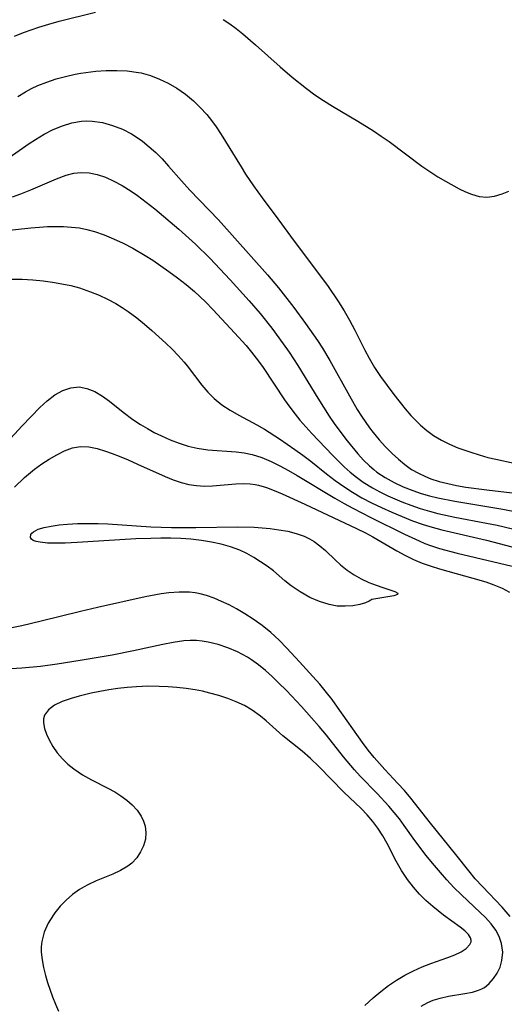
# Model space of a CAD drawing. Header units: inches. Extents: x 1073367 to 1082519, y 1569854 to 1574957.
# Tile 511 of 565: x 1080768 to 1080851, y 1573272 to 1573442. Entities that reach past the tile are written whole.
import ezdxf

# ---------------------------------------------------------------- set-up
doc = ezdxf.new("R2010")
doc.units = ezdxf.units.IN
doc.header["$MEASUREMENT"] = 0
doc.layers.add('CGG_CurvaNivelLidar_v1', color=7, linetype='Continuous', lineweight=30, true_color=0x008008)

msp = doc.modelspace()

# ---------------------------------------------------------------- linework, layer by layer
at = {"layer": 'CGG_CurvaNivelLidar_v1'}
for points in [[(1080767.2277, 1573439.0334, 75), (1080768.7662, 1573439.6788, 75), (1080770.066, 1573440.1579, 75), (1080771.384, 1573440.5943, 75), (1080773.1414, 1573441.1197, 75), (1080774.9158, 1573441.6062, 75), (1080781.1806, 1573443.1933, 75)], [(1080803.0898, 1573441.913, 75), (1080804.2422, 1573441.1699, 75), (1080805.3594, 1573440.3572, 75), (1080806.4809, 1573439.4603, 75), (1080808.6757, 1573437.5605, 75), (1080812.8867, 1573433.7947, 75), (1080814.9496, 1573432.008, 75), (1080817.4117, 1573430.0357, 75), (1080818.8563, 1573428.9797, 75), (1080820.3649, 1573427.9603, 75), (1080821.9052, 1573426.9887, 75), (1080826.2666, 1573424.4147, 75), (1080828.9286, 1573422.7755, 75), (1080830.2875, 1573421.8623, 75), (1080831.6232, 1573420.915, 75), (1080837.2711, 1573416.6918, 75), (1080838.7973, 1573415.6279, 75), (1080839.9886, 1573414.8654, 75), (1080841.3221, 1573414.069, 75), (1080843.7072, 1573412.7753, 75), (1080844.7525, 1573412.2786, 75), (1080845.7821, 1573411.8581, 75), (1080847.1149, 1573411.4626, 75), (1080848.4313, 1573411.3225, 75), (1080849.7545, 1573411.5015, 75), (1080851.097, 1573411.9297, 75), (1080852.2022, 1573412.3932, 75)], [(1080767.8087, 1573428.6485, 74.5), (1080769.1199, 1573429.4677, 74.5), (1080770.1594, 1573430.0335, 74.5), (1080771.2286, 1573430.5423, 74.5), (1080772.7789, 1573431.1627, 74.5), (1080774.3712, 1573431.6857, 74.5), (1080775.9949, 1573432.1249, 74.5), (1080777.6411, 1573432.4874, 74.5), (1080778.6461, 1573432.6699, 74.5), (1080781.2004, 1573433.0035, 74.5), (1080783.0056, 1573433.1342, 74.5), (1080784.8036, 1573433.1675, 74.5), (1080786.584, 1573433.0833, 74.5), (1080788.5562, 1573432.8073, 74.5), (1080788.983, 1573432.7151, 74.5), (1080790.5908, 1573432.262, 74.5), (1080792.1566, 1573431.6671, 74.5), (1080793.6743, 1573430.946, 74.5), (1080795.1343, 1573430.1047, 74.5), (1080796.6135, 1573429.0773, 74.5), (1080798.0066, 1573427.9243, 74.5), (1080799.1754, 1573426.7906, 74.5), (1080800.2676, 1573425.5718, 74.5), (1080801.0931, 1573424.5325, 74.5), (1080801.8747, 1573423.452, 74.5), (1080802.7381, 1573422.156, 74.5), (1080806.1727, 1573416.5402, 74.5), (1080806.9658, 1573415.2815, 74.5), (1080808.308, 1573413.2812, 74.5), (1080809.7993, 1573411.2197, 74.5), (1080812.5086, 1573407.6183, 74.5), (1080815.3219, 1573403.7594, 74.5), (1080821.0425, 1573396.1216, 74.5), (1080822.9298, 1573393.3534, 74.5), (1080823.922, 1573391.784, 74.5), (1080824.8548, 1573390.1834, 74.5), (1080825.7522, 1573388.4649, 74.5), (1080827.4717, 1573384.9847, 74.5), (1080828.1822, 1573383.6504, 74.5), (1080829.1212, 1573382.0477, 74.5), (1080830.1734, 1573380.452, 74.5), (1080831.2885, 1573378.899, 74.5), (1080832.4376, 1573377.3727, 74.5), (1080834.3705, 1573374.923, 74.5), (1080835.3872, 1573373.7562, 74.5), (1080836.2073, 1573372.9004, 74.5), (1080837.0601, 1573372.0858, 74.5), (1080838.1476, 1573371.1529, 74.5), (1080839.2973, 1573370.3087, 74.5), (1080840.6213, 1573369.5163, 74.5), (1080842.0184, 1573368.8269, 74.5), (1080843.4714, 1573368.2145, 74.5), (1080845.6613, 1573367.427, 74.5), (1080847.1338, 1573366.97, 74.5), (1080848.6295, 1573366.5564, 74.5), (1080849.9862, 1573366.2215, 74.5), (1080853.1274, 1573365.5523, 74.5)], [(1080766.282, 1573418.1966, 74), (1080769.7472, 1573420.5896, 74), (1080770.8082, 1573421.2781, 74), (1080772.3343, 1573422.1834, 74), (1080773.8906, 1573422.9836, 74), (1080775.4659, 1573423.643, 74), (1080777.0691, 1573424.1317, 74), (1080778.7201, 1573424.4096, 74), (1080779.6627, 1573424.4577, 74), (1080780.6057, 1573424.4273, 74), (1080782.3633, 1573424.1739, 74), (1080784.0954, 1573423.6993, 74), (1080785.7859, 1573423.0318, 74), (1080787.3252, 1573422.2353, 74), (1080787.9975, 1573421.8232, 74), (1080789.2161, 1573420.9696, 74), (1080790.3855, 1573420.0263, 74), (1080791.5092, 1573419.0096, 74), (1080792.5887, 1573417.9311, 74), (1080793.7165, 1573416.7018, 74), (1080795.929, 1573414.1708, 74), (1080797.3966, 1573412.5601, 74), (1080802.3045, 1573407.4269, 74), (1080810.7157, 1573397.9909, 74), (1080812.6341, 1573395.7115, 74), (1080815.2647, 1573392.3362, 74), (1080817.279, 1573389.6077, 74), (1080819.3061, 1573386.695, 74), (1080820.192, 1573385.3311, 74), (1080821.4361, 1573383.253, 74), (1080824.802, 1573377.1609, 74), (1080826.1678, 1573374.797, 74), (1080826.8894, 1573373.646, 74), (1080828.2641, 1573371.661, 74), (1080828.8802, 1573370.8497, 74), (1080829.9284, 1573369.5796, 74), (1080831.0289, 1573368.3664, 74), (1080832.1734, 1573367.2106, 74), (1080833.2357, 1573366.2287, 74), (1080834.3414, 1573365.3158, 74), (1080835.5046, 1573364.4944, 74), (1080836.6629, 1573363.8231, 74), (1080837.8766, 1573363.2468, 74), (1080838.8085, 1573362.8773, 74), (1080840.2169, 1573362.4215, 74), (1080841.7187, 1573362.0379, 74), (1080843.2533, 1573361.7218, 74), (1080844.8122, 1573361.4545, 74), (1080848.4143, 1573360.9519, 74), (1080862.473, 1573359.3101, 74)], [(1080766.8807, 1573411.4172, 73.5), (1080768.3228, 1573411.9204, 73.5), (1080770.0211, 1573412.5759, 73.5), (1080774.4638, 1573414.5102, 73.5), (1080776.0968, 1573415.1101, 73.5), (1080777.3995, 1573415.4443, 73.5), (1080778.7052, 1573415.5993, 73.5), (1080780.0655, 1573415.5317, 73.5), (1080781.4228, 1573415.2553, 73.5), (1080782.8715, 1573414.7647, 73.5), (1080784.3069, 1573414.1151, 73.5), (1080785.7277, 1573413.3407, 73.5), (1080787.2974, 1573412.3578, 73.5), (1080788.3463, 1573411.6364, 73.5), (1080789.8586, 1573410.5059, 73.5), (1080791.35, 1573409.3127, 73.5), (1080795.4676, 1573405.8345, 73.5), (1080798.3292, 1573403.2585, 73.5), (1080800.8113, 1573400.821, 73.5), (1080804.3239, 1573397.124, 73.5), (1080807.5673, 1573393.5144, 73.5), (1080809.4475, 1573391.2997, 73.5), (1080811.464, 1573388.7776, 73.5), (1080813.4494, 1573386.1014, 73.5), (1080814.4302, 1573384.6903, 73.5), (1080815.9401, 1573382.3791, 73.5), (1080819.3619, 1573376.7557, 73.5), (1080821.3239, 1573373.651, 73.5), (1080822.3218, 1573372.2122, 73.5), (1080824.4082, 1573369.4293, 73.5), (1080826.2539, 1573367.1579, 73.5), (1080827.2233, 1573366.0876, 73.5), (1080828.2449, 1573365.0849, 73.5), (1080828.9906, 1573364.4433, 73.5), (1080829.5414, 1573364.0188, 73.5), (1080830.9754, 1573363.0697, 73.5), (1080832.4957, 1573362.238, 73.5), (1080834.0818, 1573361.5026, 73.5), (1080835.7187, 1573360.8499, 73.5), (1080837.1325, 1573360.3593, 73.5), (1080838.5728, 1573359.929, 73.5), (1080840.0039, 1573359.5715, 73.5), (1080842.9179, 1573358.9925, 73.5), (1080851.2183, 1573357.629, 73.5), (1080858.5144, 1573356.215, 73.5)], [(1080763.1166, 1573405.315, 73), (1080770.0242, 1573406.0888, 73), (1080771.5237, 1573406.2051, 73), (1080772.915, 1573406.2667, 73), (1080775.6558, 1573406.2657, 73), (1080777.0352, 1573406.1999, 73), (1080778.3942, 1573406.048, 73), (1080779.6872, 1573405.7854, 73), (1080780.9698, 1573405.4254, 73), (1080782.6237, 1573404.8526, 73), (1080784.2673, 1573404.183, 73), (1080785.8961, 1573403.4306, 73), (1080787.5971, 1573402.5512, 73), (1080789.6839, 1573401.3256, 73), (1080790.9874, 1573400.4833, 73), (1080793.7593, 1573398.5558, 73), (1080795.2597, 1573397.4513, 73), (1080796.7304, 1573396.3094, 73), (1080798.1572, 1573395.1159, 73), (1080800.0522, 1573393.3478, 73), (1080801.4099, 1573391.9599, 73), (1080805.0586, 1573388.0116, 73), (1080807.0434, 1573385.7936, 73), (1080807.9966, 1573384.654, 73), (1080809.1817, 1573383.1126, 73), (1080809.9632, 1573382.0096, 73), (1080813.65, 1573376.441, 73), (1080814.5402, 1573375.1901, 73), (1080815.4719, 1573373.974, 73), (1080816.2915, 1573372.9874, 73), (1080818.3599, 1573370.6886, 73), (1080821.9103, 1573366.9251, 73), (1080823.8939, 1573364.946, 73), (1080824.9284, 1573364.0124, 73), (1080826.0162, 1573363.1307, 73), (1080827.1524, 1573362.3129, 73), (1080828.7621, 1573361.3112, 73), (1080830.0675, 1573360.6017, 73), (1080831.4063, 1573359.9455, 73), (1080833.8304, 1573358.8977, 73), (1080835.3914, 1573358.301, 73), (1080836.9738, 1573357.7574, 73), (1080838.5782, 1573357.2762, 73), (1080840.0177, 1573356.908, 73), (1080842.9555, 1573356.2809, 73), (1080848.3596, 1573355.2563, 73), (1080850.233, 1573354.8626, 73), (1080856.6712, 1573353.3148, 73)], [(1080766.7723, 1573397.2182, 72.5), (1080768.5671, 1573397.2061, 72.5), (1080770.3724, 1573397.1145, 72.5), (1080772.1689, 1573396.9445, 72.5), (1080773.7759, 1573396.7269, 72.5), (1080775.3697, 1573396.4474, 72.5), (1080776.8869, 1573396.1153, 72.5), (1080778.3828, 1573395.7118, 72.5), (1080780.2811, 1573395.0707, 72.5), (1080781.7793, 1573394.4634, 72.5), (1080783.2433, 1573393.7793, 72.5), (1080784.6667, 1573393.0154, 72.5), (1080785.7227, 1573392.3753, 72.5), (1080786.752, 1573391.6907, 72.5), (1080788.2864, 1573390.5623, 72.5), (1080789.5936, 1573389.5037, 72.5), (1080790.866, 1573388.4037, 72.5), (1080793.2336, 1573386.2322, 72.5), (1080794.3275, 1573385.1697, 72.5), (1080795.3808, 1573384.083, 72.5), (1080796.3796, 1573382.963, 72.5), (1080796.9382, 1573382.2833, 72.5), (1080799.4308, 1573379.0119, 72.5), (1080800.4455, 1573377.7915, 72.5), (1080801.5449, 1573376.6708, 72.5), (1080802.865, 1573375.6066, 72.5), (1080804.2978, 1573374.6645, 72.5), (1080805.8071, 1573373.8037, 72.5), (1080808.908, 1573372.1434, 72.5), (1080810.2042, 1573371.3887, 72.5), (1080812.7715, 1573369.7659, 72.5), (1080815.4313, 1573367.9251, 72.5), (1080816.8065, 1573366.9136, 72.5), (1080818.1633, 1573365.8754, 72.5), (1080820.8997, 1573363.7037, 72.5), (1080822.3524, 1573362.5998, 72.5), (1080823.8409, 1573361.5442, 72.5), (1080825.371, 1573360.5504, 72.5), (1080826.9693, 1573359.618, 72.5), (1080828.6075, 1573358.752, 72.5), (1080830.344, 1573357.9089, 72.5), (1080832.105, 1573357.1131, 72.5), (1080833.8781, 1573356.3612, 72.5), (1080835.6696, 1573355.6571, 72.5), (1080837.4822, 1573355.0147, 72.5), (1080838.6286, 1573354.6522, 72.5), (1080840.7024, 1573354.084, 72.5), (1080848.3666, 1573352.3106, 72.5), (1080853.8532, 1573350.8916, 72.5)], [(1080765.923, 1573369.0985, 72), (1080768.5227, 1573371.9648, 72), (1080771.5744, 1573375.1169, 72), (1080772.8476, 1573376.2948, 72), (1080774.1586, 1573377.302, 72), (1080775.5122, 1573378.0602, 72), (1080776.9061, 1573378.5367, 72), (1080778.3154, 1573378.6744, 72), (1080779.6867, 1573378.4357, 72), (1080781.0395, 1573377.8881, 72), (1080782.3628, 1573377.1031, 72), (1080783.5323, 1573376.2387, 72), (1080785.8943, 1573374.3116, 72), (1080787.5666, 1573373.0605, 72), (1080788.8938, 1573372.1921, 72), (1080790.0656, 1573371.5026, 72), (1080791.2672, 1573370.8578, 72), (1080792.4921, 1573370.2579, 72), (1080793.9904, 1573369.5964, 72), (1080795.5238, 1573368.9978, 72), (1080797.0731, 1573368.4931, 72), (1080798.6406, 1573368.1138, 72), (1080800.4534, 1573367.8565, 72), (1080805.3121, 1573367.5174, 72), (1080806.7155, 1573367.3341, 72), (1080808.0993, 1573367.0486, 72), (1080809.7524, 1573366.5289, 72), (1080811.3722, 1573365.8527, 72), (1080812.8658, 1573365.1149, 72), (1080814.3448, 1573364.3045, 72), (1080815.8152, 1573363.4455, 72), (1080822.2864, 1573359.535, 72), (1080823.9022, 1573358.6076, 72), (1080825.4124, 1573357.7865, 72), (1080828.4702, 1573356.2136, 72), (1080834.2765, 1573353.3443, 72), (1080836.791, 1573352.1633, 72), (1080837.7744, 1573351.7585, 72), (1080838.7723, 1573351.3869, 72), (1080840.3218, 1573350.879, 72), (1080843.321, 1573350.0574, 72), (1080853.7525, 1573347.6256, 72)], [(1080767.25, 1573361.4498, 71.5), (1080768.9561, 1573363.0805, 71.5), (1080770.6913, 1573364.5138, 71.5), (1080771.9438, 1573365.4248, 71.5), (1080773.2105, 1573366.2558, 71.5), (1080774.4791, 1573366.9988, 71.5), (1080775.8472, 1573367.6822, 71.5), (1080777.2138, 1573368.1837, 71.5), (1080778.5896, 1573368.4287, 71.5), (1080779.9866, 1573368.3626, 71.5), (1080781.4129, 1573368.056, 71.5), (1080782.8787, 1573367.6007, 71.5), (1080784.0348, 1573367.1959, 71.5), (1080785.2115, 1573366.7522, 71.5), (1080786.7928, 1573366.1052, 71.5), (1080788.383, 1573365.4088, 71.5), (1080793.1139, 1573363.2404, 71.5), (1080794.48, 1573362.6862, 71.5), (1080795.8592, 1573362.2233, 71.5), (1080797.1951, 1573361.8968, 71.5), (1080798.543, 1573361.6963, 71.5), (1080799.9138, 1573361.6251, 71.5), (1080801.2814, 1573361.6617, 71.5), (1080805.2701, 1573362.0271, 71.5), (1080806.5799, 1573362.0781, 71.5), (1080807.7497, 1573362.0252, 71.5), (1080808.6257, 1573361.9023, 71.5), (1080809.1721, 1573361.787, 71.5), (1080810.5313, 1573361.3897, 71.5), (1080811.8835, 1573360.8747, 71.5), (1080813.2396, 1573360.2842, 71.5), (1080817.1706, 1573358.4841, 71.5), (1080826.0138, 1573354.3341, 71.5), (1080827.5719, 1573353.5561, 71.5), (1080828.8197, 1573352.8828, 71.5), (1080832.9403, 1573350.4548, 71.5), (1080834.337, 1573349.695, 71.5), (1080835.8044, 1573348.9948, 71.5), (1080837.3094, 1573348.3697, 71.5), (1080838.8448, 1573347.8137, 71.5), (1080840.3166, 1573347.3463, 71.5), (1080846.0215, 1573345.7784, 71.5), (1080848.2498, 1573345.1067, 71.5), (1080849.664, 1573344.6063, 71.5), (1080851.0571, 1573344.0315, 71.5), (1080852.366, 1573343.3798, 71.5)], [(1080852.4593, 1573287.5398, 71.5), (1080851.074, 1573289.161, 71.5), (1080847.6755, 1573292.6661, 71.5), (1080846.4488, 1573294.0236, 71.5), (1080845.3208, 1573295.385, 71.5), (1080843.1217, 1573298.1898, 71.5), (1080838.7763, 1573303.5891, 71.5), (1080835.3847, 1573307.9099, 71.5), (1080834.2587, 1573309.2413, 71.5), (1080833.1611, 1573310.4476, 71.5), (1080830.9246, 1573312.806, 71.5), (1080829.0845, 1573314.8765, 71.5), (1080828.0555, 1573316.1598, 71.5), (1080827.0626, 1573317.4832, 71.5), (1080822.7486, 1573323.5745, 71.5), (1080821.8295, 1573324.8566, 71.5), (1080820.8799, 1573326.1124, 71.5), (1080819.7374, 1573327.4917, 71.5), (1080818.5477, 1573328.8394, 71.5), (1080816.2354, 1573331.3819, 71.5), (1080814.068, 1573333.7059, 71.5), (1080812.7102, 1573335.0919, 71.5), (1080811.2998, 1573336.4102, 71.5), (1080809.826, 1573337.616, 71.5), (1080808.2823, 1573338.7217, 71.5), (1080806.8484, 1573339.632, 71.5), (1080805.3834, 1573340.4752, 71.5), (1080804.113, 1573341.1483, 71.5), (1080802.8304, 1573341.7672, 71.5), (1080801.5353, 1573342.3172, 71.5), (1080800.2266, 1573342.7798, 71.5), (1080799.1549, 1573343.0725, 71.5), (1080798.2981, 1573343.2375, 71.5), (1080797.2933, 1573343.35, 71.5), (1080795.5437, 1573343.3715, 71.5), (1080793.7675, 1573343.2278, 71.5), (1080792.4224, 1573343.0424, 71.5), (1080789.7058, 1573342.5418, 71.5), (1080781.4727, 1573340.7287, 71.5), (1080778.5781, 1573340.0409, 71.5), (1080771.7918, 1573338.3536, 71.5), (1080768.4791, 1573337.5809, 71.5), (1080765.3915, 1573336.9331, 71.5)], [(1080837.1764, 1573272.109, 72), (1080838.3159, 1573272.7304, 72), (1080839.2059, 1573273.1055, 72), (1080840.4015, 1573273.484, 72), (1080841.8329, 1573273.8012, 72), (1080844.6526, 1573274.258, 72), (1080845.9733, 1573274.5225, 72), (1080847.0295, 1573274.8415, 72), (1080847.5678, 1573275.0769, 72), (1080848.021, 1573275.3338, 72), (1080848.4082, 1573275.607, 72), (1080848.868, 1573276.0031, 72), (1080849.6132, 1573276.8372, 72), (1080850.2343, 1573277.7896, 72), (1080850.7157, 1573278.8328, 72), (1080851.0341, 1573279.9439, 72), (1080851.1653, 1573281.4168, 72), (1080850.974, 1573282.9072, 72), (1080850.5767, 1573284.0754, 72), (1080849.9787, 1573285.1997, 72), (1080849.1793, 1573286.296, 72), (1080848.2362, 1573287.3442, 72), (1080847.3167, 1573288.2467, 72), (1080844.0608, 1573291.2722, 72), (1080842.7849, 1573292.5407, 72), (1080841.5404, 1573293.8574, 72), (1080840.4456, 1573295.092, 72), (1080839.071, 1573296.7155, 72), (1080838.0352, 1573298.0036, 72), (1080836.0559, 1573300.6401, 72), (1080834.252, 1573303.1831, 72), (1080833.3965, 1573304.3312, 72), (1080832.5101, 1573305.4539, 72), (1080831.5889, 1573306.546, 72), (1080829.5856, 1573308.6986, 72), (1080826.6562, 1573311.6894, 72), (1080825.6603, 1573312.7919, 72), (1080823.8145, 1573315.0031, 72), (1080820.8493, 1573318.7195, 72), (1080819.5999, 1573320.2369, 72), (1080818.3214, 1573321.7276, 72), (1080816.568, 1573323.6768, 72), (1080813.9665, 1573326.4276, 72), (1080812.6356, 1573327.7598, 72), (1080811.5146, 1573328.8327, 72), (1080810.37, 1573329.8618, 72), (1080809.1914, 1573330.8288, 72), (1080807.966, 1573331.7112, 72), (1080807.262, 1573332.1558, 72), (1080806.4261, 1573332.6319, 72), (1080805.5713, 1573333.0672, 72), (1080803.9219, 1573333.7759, 72), (1080802.2312, 1573334.3426, 72), (1080800.5132, 1573334.7581, 72), (1080799.5158, 1573334.9197, 72), (1080798.512, 1573335.0117, 72), (1080797.4203, 1573335.0228, 72), (1080796.3216, 1573334.9531, 72), (1080794.5305, 1573334.7071, 72), (1080792.7249, 1573334.3514, 72), (1080787.6836, 1573333.2312, 72), (1080784.0251, 1573332.5164, 72), (1080778.535, 1573331.5652, 72), (1080774.5453, 1573330.9569, 72), (1080771.6774, 1573330.585, 72), (1080768.4741, 1573330.2596, 72), (1080760.2826, 1573329.7518, 72)], [(1080827.4512, 1573272.2173, 72.5), (1080828.8877, 1573273.5191, 72.5), (1080830.1904, 1573274.6091, 72.5), (1080831.5342, 1573275.6411, 72.5), (1080832.9209, 1573276.5983, 72.5), (1080834.3547, 1573277.4588, 72.5), (1080835.8306, 1573278.2025, 72.5), (1080837.3314, 1573278.8487, 72.5), (1080838.8287, 1573279.4179, 72.5), (1080841.7337, 1573280.4458, 72.5), (1080842.9642, 1573280.9432, 72.5), (1080844.0397, 1573281.4674, 72.5), (1080844.9068, 1573282.023, 72.5), (1080845.5446, 1573282.6926, 72.5), (1080845.7236, 1573283.1793, 72.5), (1080845.7319, 1573283.4313, 72.5), (1080845.6295, 1573283.8431, 72.5), (1080845.2643, 1573284.4256, 72.5), (1080844.6394, 1573285.0512, 72.5), (1080843.836, 1573285.6891, 72.5), (1080840.9923, 1573287.7628, 72.5), (1080839.1305, 1573289.2636, 72.5), (1080837.9746, 1573290.2705, 72.5), (1080836.8663, 1573291.3514, 72.5), (1080835.8053, 1573292.5699, 72.5), (1080834.8244, 1573293.8732, 72.5), (1080833.7964, 1573295.4226, 72.5), (1080832.8568, 1573297.0298, 72.5), (1080831.2749, 1573300.0761, 72.5), (1080830.5312, 1573301.4179, 72.5), (1080829.7188, 1573302.7133, 72.5), (1080828.8524, 1573303.8956, 72.5), (1080827.871, 1573305.0422, 72.5), (1080826.8051, 1573306.1411, 72.5), (1080823.8391, 1573308.9541, 72.5), (1080819.5744, 1573313.3482, 72.5), (1080818.1038, 1573314.7532, 72.5), (1080816.6823, 1573315.9775, 72.5), (1080813.3861, 1573318.6384, 72.5), (1080810.5123, 1573321.1856, 72.5), (1080809.5188, 1573322.0089, 72.5), (1080808.1061, 1573323.0337, 72.5), (1080806.758, 1573323.8265, 72.5), (1080805.3527, 1573324.4936, 72.5), (1080803.8881, 1573325.0667, 72.5), (1080802.3777, 1573325.562, 72.5), (1080800.8319, 1573325.99, 72.5), (1080799.5645, 1573326.2889, 72.5), (1080798.2807, 1573326.5397, 72.5), (1080796.7249, 1573326.7698, 72.5), (1080795.1521, 1573326.9416, 72.5), (1080793.6309, 1573327.0666, 72.5), (1080792.1009, 1573327.1439, 72.5), (1080790.1512, 1573327.1552, 72.5), (1080788.199, 1573327.0732, 72.5), (1080786.582, 1573326.938, 72.5), (1080784.9752, 1573326.7499, 72.5), (1080783.4288, 1573326.523, 72.5), (1080781.9053, 1573326.2586, 72.5), (1080780.4144, 1573325.9603, 72.5), (1080778.332, 1573325.4662, 72.5), (1080776.9526, 1573325.0682, 72.5), (1080775.4276, 1573324.5197, 72.5), (1080774.1054, 1573323.8774, 72.5), (1080773.0629, 1573323.1149, 72.5), (1080772.4009, 1573322.1955, 72.5), (1080772.2285, 1573321.5486, 72.5), (1080772.2146, 1573320.8423, 72.5), (1080772.3807, 1573319.9106, 72.5), (1080772.7127, 1573318.9304, 72.5), (1080773.1789, 1573317.9201, 72.5), (1080773.8101, 1573316.8123, 72.5), (1080774.5659, 1573315.72, 72.5), (1080775.4504, 1573314.6743, 72.5), (1080776.3869, 1573313.7725, 72.5), (1080777.4218, 1573312.9399, 72.5), (1080778.9406, 1573311.9266, 72.5), (1080780.4741, 1573311.0602, 72.5), (1080783.2653, 1573309.6335, 72.5), (1080784.4531, 1573308.9865, 72.5), (1080785.5358, 1573308.3076, 72.5), (1080786.5422, 1573307.5662, 72.5), (1080787.4521, 1573306.7609, 72.5), (1080788.3009, 1573305.8183, 72.5), (1080788.9876, 1573304.8095, 72.5), (1080789.4014, 1573303.9639, 72.5), (1080789.6802, 1573303.091, 72.5), (1080789.822, 1573301.962, 72.5), (1080789.7359, 1573300.8318, 72.5), (1080789.4256, 1573299.7077, 72.5), (1080788.9175, 1573298.6344, 72.5), (1080788.2347, 1573297.6352, 72.5), (1080787.391, 1573296.736, 72.5), (1080786.6884, 1573296.1671, 72.5), (1080785.4699, 1573295.428, 72.5), (1080784.1295, 1573294.8025, 72.5), (1080781.2785, 1573293.6477, 72.5), (1080779.8558, 1573292.9985, 72.5), (1080779.2227, 1573292.6629, 72.5), (1080778.4195, 1573292.1802, 72.5), (1080777.2176, 1573291.3172, 72.5), (1080776.1009, 1573290.348, 72.5), (1080775.0754, 1573289.291, 72.5), (1080774.1525, 1573288.1598, 72.5), (1080773.922, 1573287.8414, 72.5), (1080773.0142, 1573286.3761, 72.5), (1080772.3259, 1573284.836, 72.5), (1080771.9143, 1573283.2293, 72.5), (1080771.8285, 1573282.3306, 72.5), (1080771.8324, 1573281.417, 72.5), (1080771.9672, 1573280.0953, 72.5), (1080772.22, 1573278.7559, 72.5), (1080772.5581, 1573277.4031, 72.5), (1080772.9179, 1573276.1658, 72.5), (1080773.7615, 1573273.6974, 72.5), (1080774.2593, 1573272.4419, 72.5), (1080774.8032, 1573271.2122, 72.5)]]:
    msp.add_polyline3d(points, dxfattribs=at)
msp.add_polyline3d([(1080828.5, 1573342.0004, 71), (1080828.2034, 1573341.8083, 71), (1080827.5494, 1573341.5446, 71), (1080826.5883, 1573341.255, 71), (1080825.3759, 1573341.0194, 71), (1080824.1097, 1573340.9203, 71), (1080822.7346, 1573340.9721, 71), (1080821.3048, 1573341.2065, 71), (1080819.6466, 1573341.7257, 71), (1080818.0121, 1573342.4597, 71), (1080816.3421, 1573343.3854, 71), (1080814.7951, 1573344.4214, 71), (1080813.6933, 1573345.2999, 71), (1080811.7447, 1573347.0064, 71), (1080810.6701, 1573347.8308, 71), (1080809.5437, 1573348.6006, 71), (1080808.3775, 1573349.3201, 71), (1080807.1833, 1573349.9836, 71), (1080805.9467, 1573350.5709, 71), (1080804.3793, 1573351.1524, 71), (1080802.7492, 1573351.611, 71), (1080801.0723, 1573351.9712, 71), (1080799.3609, 1573352.2496, 71), (1080797.5283, 1573352.4579, 71), (1080795.8356, 1573352.5717, 71), (1080794.1258, 1573352.6295, 71), (1080792.4033, 1573352.642, 71), (1080790.6719, 1573352.6167, 71), (1080788.1064, 1573352.519, 71), (1080778.0189, 1573351.8857, 71), (1080775.9541, 1573351.7828, 71), (1080774.3401, 1573351.7605, 71), (1080772.8763, 1573351.8086, 71), (1080771.6238, 1573351.9367, 71), (1080770.9673, 1573352.0702, 71), (1080770.4532, 1573352.2633, 71), (1080770.1319, 1573352.5028, 71), (1080769.9676, 1573352.7911, 71), (1080770.0425, 1573353.2748, 71), (1080770.1957, 1573353.4908, 71), (1080770.4779, 1573353.7448, 71), (1080771.2889, 1573354.1709, 71), (1080772.322, 1573354.4875, 71), (1080773.5433, 1573354.731, 71), (1080774.902, 1573354.9186, 71), (1080776.3578, 1573355.0642, 71), (1080778.063, 1573355.1767, 71), (1080779.0163, 1573355.1994, 71), (1080781.6135, 1573355.1632, 71), (1080783.2665, 1573355.0962, 71), (1080790.6895, 1573354.6163, 71), (1080794.218, 1573354.4914, 71), (1080798.3927, 1573354.4635, 71), (1080805.548, 1573354.5917, 71), (1080808.4236, 1573354.5433, 71), (1080811.1647, 1573354.3104, 71), (1080812.6991, 1573354.1047, 71), (1080814.1991, 1573353.8289, 71), (1080815.6493, 1573353.4618, 71), (1080817.0306, 1573352.9756, 71), (1080817.948, 1573352.546, 71), (1080818.7463, 1573352.0833, 71), (1080819.7536, 1573351.3547, 71), (1080820.6897, 1573350.5391, 71), (1080822.4003, 1573348.8575, 71), (1080823.2842, 1573348.0394, 71), (1080824.4065, 1573347.1547, 71), (1080825.6064, 1573346.3593, 71), (1080826.8599, 1573345.6526, 71), (1080828.1431, 1573345.0391, 71), (1080828.7914, 1573344.7693, 71), (1080830.3796, 1573344.1961, 71), (1080832.6498, 1573343.4442, 71), (1080833.1556, 1573343.171, 71), (1080833.0723, 1573342.937, 71), (1080832.4411, 1573342.7387, 71), (1080829.3766, 1573342.229, 71), (1080828.6898, 1573342.0815, 71)], close=True, dxfattribs=at)

doc.saveas('drawing.dxf')
